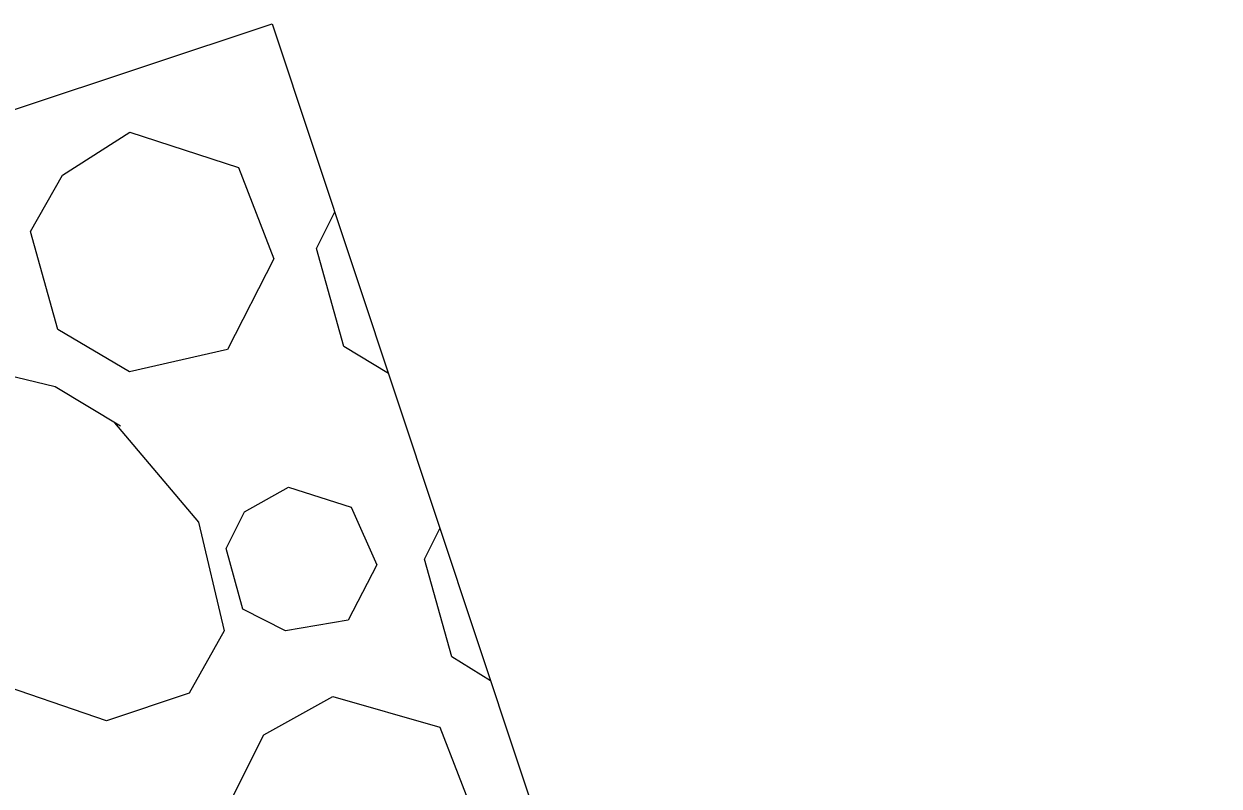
# Model space of a CAD drawing. Extents: x 400935 to 481562, y 415700 to 505362.
# Drawn here: x 402631.8 to 402644.17, y 418535.28 to 418543.16 of the extents above; entities that cross this region are included whole.
import ezdxf

# ---------------------------------------------------------------- set-up
doc = ezdxf.new("R2010")
doc.units = 0
doc.layers.add('Sediment Dam Type A Final CELL', color=7, linetype='Continuous')

msp = doc.modelspace()

# ---------------------------------------------------------------- linework, layer by layer
at = {"layer": 'Sediment Dam Type A Final CELL'}
msp.add_lwpolyline([(402634.371, 418543.164), (402644.165, 418513.7), (402633.584, 418510.183), (402623.79, 418539.647)], close=True, dxfattribs=at)
msp.add_lwpolyline([(402634.371, 418543.164), (402644.165, 418513.7), (402633.584, 418510.183), (402623.79, 418539.647)], close=True, dxfattribs=at)
msp.add_lwpolyline([(402634.371, 418543.164), (402644.165, 418513.7), (402633.584, 418510.183), (402623.79, 418539.647)], close=True, dxfattribs=at)
msp.add_lwpolyline([(402634.371, 418543.164), (402644.165, 418513.7), (402633.584, 418510.183), (402623.79, 418539.647)], close=True, dxfattribs=at)
msp.add_lwpolyline([(402634.371, 418543.164), (402644.165, 418513.7), (402633.584, 418510.183), (402623.79, 418539.647)], close=True, dxfattribs=at)
msp.add_lwpolyline([(402634.371, 418543.164), (402644.165, 418513.7), (402633.584, 418510.183), (402623.79, 418539.647)], close=True, dxfattribs=at)
msp.add_lwpolyline([(402634.371, 418543.164), (402644.165, 418513.7), (402633.584, 418510.183), (402623.79, 418539.647)], close=True, dxfattribs=at)
msp.add_lwpolyline([(402634.371, 418543.164), (402644.165, 418513.7), (402633.584, 418510.183), (402623.79, 418539.647)], close=True, dxfattribs=at)
msp.add_lwpolyline([(402634.371, 418543.164), (402644.165, 418513.7), (402633.584, 418510.183), (402623.79, 418539.647)], close=True, dxfattribs=at)
msp.add_lwpolyline([(402634.371, 418543.164), (402644.165, 418513.7), (402633.584, 418510.183), (402623.79, 418539.647)], close=True, dxfattribs=at)
msp.add_lwpolyline([(402634.371, 418543.164), (402644.165, 418513.7), (402633.584, 418510.183), (402623.79, 418539.647)], close=True, dxfattribs=at)
msp.add_lwpolyline([(402634.371, 418543.164), (402644.165, 418513.7), (402633.584, 418510.183), (402623.79, 418539.647)], close=True, dxfattribs=at)
for points in [[(402632.9, 418542.043), (402634.022, 418541.678), (402634.389, 418540.733), (402633.91, 418539.797), (402632.894, 418539.565), (402632.155, 418540.004), (402631.871, 418541.016), (402632.204, 418541.601), (402632.9, 418542.043)], [(402632.9, 418542.043), (402634.022, 418541.678), (402634.389, 418540.733), (402633.91, 418539.797), (402632.894, 418539.565), (402632.155, 418540.004), (402631.871, 418541.016), (402632.204, 418541.601), (402632.9, 418542.043)], [(402632.9, 418542.043), (402634.022, 418541.678), (402634.389, 418540.733), (402633.91, 418539.797), (402632.894, 418539.565), (402632.155, 418540.004), (402631.871, 418541.016), (402632.204, 418541.601), (402632.9, 418542.043)], [(402632.9, 418542.043), (402634.022, 418541.678), (402634.389, 418540.733), (402633.91, 418539.797), (402632.894, 418539.565), (402632.155, 418540.004), (402631.871, 418541.016), (402632.204, 418541.601), (402632.9, 418542.043)], [(402632.9, 418542.043), (402634.022, 418541.678), (402634.389, 418540.733), (402633.91, 418539.797), (402632.894, 418539.565), (402632.155, 418540.004), (402631.871, 418541.016), (402632.204, 418541.601), (402632.9, 418542.043)], [(402632.9, 418542.043), (402634.022, 418541.678), (402634.389, 418540.733), (402633.91, 418539.797), (402632.894, 418539.565), (402632.155, 418540.004), (402631.871, 418541.016), (402632.204, 418541.601), (402632.9, 418542.043)], [(402632.9, 418542.043), (402634.022, 418541.678), (402634.389, 418540.733), (402633.91, 418539.797), (402632.894, 418539.565), (402632.155, 418540.004), (402631.871, 418541.016), (402632.204, 418541.601), (402632.9, 418542.043)], [(402632.9, 418542.043), (402634.022, 418541.678), (402634.389, 418540.733), (402633.91, 418539.797), (402632.894, 418539.565), (402632.155, 418540.004), (402631.871, 418541.016), (402632.204, 418541.601), (402632.9, 418542.043)], [(402632.9, 418542.043), (402634.022, 418541.678), (402634.389, 418540.733), (402633.91, 418539.797), (402632.894, 418539.565), (402632.155, 418540.004), (402631.871, 418541.016), (402632.204, 418541.601), (402632.9, 418542.043)], [(402632.9, 418542.043), (402634.022, 418541.678), (402634.389, 418540.733), (402633.91, 418539.797), (402632.894, 418539.565), (402632.155, 418540.004), (402631.871, 418541.016), (402632.204, 418541.601), (402632.9, 418542.043)], [(402632.9, 418542.043), (402634.022, 418541.678), (402634.389, 418540.733), (402633.91, 418539.797), (402632.894, 418539.565), (402632.155, 418540.004), (402631.871, 418541.016), (402632.204, 418541.601), (402632.9, 418542.043)], [(402632.9, 418542.043), (402634.022, 418541.678), (402634.389, 418540.733), (402633.91, 418539.797), (402632.894, 418539.565), (402632.155, 418540.004), (402631.871, 418541.016), (402632.204, 418541.601), (402632.9, 418542.043)], [(402635.574, 418539.547), (402635.111, 418539.828), (402634.828, 418540.84), (402635.018, 418541.219)], [(402635.574, 418539.547), (402635.111, 418539.828), (402634.828, 418540.84), (402635.018, 418541.219)], [(402635.574, 418539.547), (402635.111, 418539.828), (402634.828, 418540.84), (402635.018, 418541.219)], [(402635.574, 418539.547), (402635.111, 418539.828), (402634.828, 418540.84), (402635.018, 418541.219)], [(402635.574, 418539.547), (402635.111, 418539.828), (402634.828, 418540.84), (402635.018, 418541.219)], [(402635.574, 418539.547), (402635.111, 418539.828), (402634.828, 418540.84), (402635.018, 418541.219)], [(402635.574, 418539.547), (402635.111, 418539.828), (402634.828, 418540.84), (402635.018, 418541.219)], [(402635.574, 418539.547), (402635.111, 418539.828), (402634.828, 418540.84), (402635.018, 418541.219)], [(402635.574, 418539.547), (402635.111, 418539.828), (402634.828, 418540.84), (402635.018, 418541.219)], [(402635.574, 418539.547), (402635.111, 418539.828), (402634.828, 418540.84), (402635.018, 418541.219)], [(402635.574, 418539.547), (402635.111, 418539.828), (402634.828, 418540.84), (402635.018, 418541.219)], [(402635.574, 418539.547), (402635.111, 418539.828), (402634.828, 418540.84), (402635.018, 418541.219)], [(402632.739, 418539.039), (402633.608, 418538.011), (402633.876, 418536.888), (402633.511, 418536.24), (402632.657, 418535.956), (402631.409, 418536.384), (402630.394, 418537.416), (402630.023, 418538.492), (402630.273, 418539.326), (402631.111, 418539.657), (402632.127, 418539.415), (402632.802, 418539.007)], [(402632.739, 418539.039), (402633.608, 418538.011), (402633.876, 418536.888), (402633.511, 418536.24), (402632.657, 418535.956), (402631.409, 418536.384), (402630.394, 418537.416), (402630.023, 418538.492), (402630.273, 418539.326), (402631.111, 418539.657), (402632.127, 418539.415), (402632.802, 418539.007)], [(402632.739, 418539.039), (402633.608, 418538.011), (402633.876, 418536.888), (402633.511, 418536.24), (402632.657, 418535.956), (402631.409, 418536.384), (402630.394, 418537.416), (402630.023, 418538.492), (402630.273, 418539.326), (402631.111, 418539.657), (402632.127, 418539.415), (402632.802, 418539.007)], [(402632.739, 418539.039), (402633.608, 418538.011), (402633.876, 418536.888), (402633.511, 418536.24), (402632.657, 418535.956), (402631.409, 418536.384), (402630.394, 418537.416), (402630.023, 418538.492), (402630.273, 418539.326), (402631.111, 418539.657), (402632.127, 418539.415), (402632.802, 418539.007)], [(402632.739, 418539.039), (402633.608, 418538.011), (402633.876, 418536.888), (402633.511, 418536.24), (402632.657, 418535.956), (402631.409, 418536.384), (402630.394, 418537.416), (402630.023, 418538.492), (402630.273, 418539.326), (402631.111, 418539.657), (402632.127, 418539.415), (402632.802, 418539.007)], [(402632.739, 418539.039), (402633.608, 418538.011), (402633.876, 418536.888), (402633.511, 418536.24), (402632.657, 418535.956), (402631.409, 418536.384), (402630.394, 418537.416), (402630.023, 418538.492), (402630.273, 418539.326), (402631.111, 418539.657), (402632.127, 418539.415), (402632.802, 418539.007)], [(402632.739, 418539.039), (402633.608, 418538.011), (402633.876, 418536.888), (402633.511, 418536.24), (402632.657, 418535.956), (402631.409, 418536.384), (402630.394, 418537.416), (402630.023, 418538.492), (402630.273, 418539.326), (402631.111, 418539.657), (402632.127, 418539.415), (402632.802, 418539.007)], [(402632.739, 418539.039), (402633.608, 418538.011), (402633.876, 418536.888), (402633.511, 418536.24), (402632.657, 418535.956), (402631.409, 418536.384), (402630.394, 418537.416), (402630.023, 418538.492), (402630.273, 418539.326), (402631.111, 418539.657), (402632.127, 418539.415), (402632.802, 418539.007)], [(402632.739, 418539.039), (402633.608, 418538.011), (402633.876, 418536.888), (402633.511, 418536.24), (402632.657, 418535.956), (402631.409, 418536.384), (402630.394, 418537.416), (402630.023, 418538.492), (402630.273, 418539.326), (402631.111, 418539.657), (402632.127, 418539.415), (402632.802, 418539.007)], [(402632.739, 418539.039), (402633.608, 418538.011), (402633.876, 418536.888), (402633.511, 418536.24), (402632.657, 418535.956), (402631.409, 418536.384), (402630.394, 418537.416), (402630.023, 418538.492), (402630.273, 418539.326), (402631.111, 418539.657), (402632.127, 418539.415), (402632.802, 418539.007)], [(402632.739, 418539.039), (402633.608, 418538.011), (402633.876, 418536.888), (402633.511, 418536.24), (402632.657, 418535.956), (402631.409, 418536.384), (402630.394, 418537.416), (402630.023, 418538.492), (402630.273, 418539.326), (402631.111, 418539.657), (402632.127, 418539.415), (402632.802, 418539.007)], [(402632.739, 418539.039), (402633.608, 418538.011), (402633.876, 418536.888), (402633.511, 418536.24), (402632.657, 418535.956), (402631.409, 418536.384), (402630.394, 418537.416), (402630.023, 418538.492), (402630.273, 418539.326), (402631.111, 418539.657), (402632.127, 418539.415), (402632.802, 418539.007)], [(402634.541, 418538.373), (402635.189, 418538.167), (402635.453, 418537.57), (402635.156, 418536.997), (402634.508, 418536.887), (402634.066, 418537.109), (402633.896, 418537.738), (402634.086, 418538.117), (402634.541, 418538.373)], [(402634.541, 418538.373), (402635.189, 418538.167), (402635.453, 418537.57), (402635.156, 418536.997), (402634.508, 418536.887), (402634.066, 418537.109), (402633.896, 418537.738), (402634.086, 418538.117), (402634.541, 418538.373)], [(402634.541, 418538.373), (402635.189, 418538.167), (402635.453, 418537.57), (402635.156, 418536.997), (402634.508, 418536.887), (402634.066, 418537.109), (402633.896, 418537.738), (402634.086, 418538.117), (402634.541, 418538.373)], [(402634.541, 418538.373), (402635.189, 418538.167), (402635.453, 418537.57), (402635.156, 418536.997), (402634.508, 418536.887), (402634.066, 418537.109), (402633.896, 418537.738), (402634.086, 418538.117), (402634.541, 418538.373)], [(402634.541, 418538.373), (402635.189, 418538.167), (402635.453, 418537.57), (402635.156, 418536.997), (402634.508, 418536.887), (402634.066, 418537.109), (402633.896, 418537.738), (402634.086, 418538.117), (402634.541, 418538.373)], [(402634.541, 418538.373), (402635.189, 418538.167), (402635.453, 418537.57), (402635.156, 418536.997), (402634.508, 418536.887), (402634.066, 418537.109), (402633.896, 418537.738), (402634.086, 418538.117), (402634.541, 418538.373)], [(402634.541, 418538.373), (402635.189, 418538.167), (402635.453, 418537.57), (402635.156, 418536.997), (402634.508, 418536.887), (402634.066, 418537.109), (402633.896, 418537.738), (402634.086, 418538.117), (402634.541, 418538.373)], [(402634.541, 418538.373), (402635.189, 418538.167), (402635.453, 418537.57), (402635.156, 418536.997), (402634.508, 418536.887), (402634.066, 418537.109), (402633.896, 418537.738), (402634.086, 418538.117), (402634.541, 418538.373)], [(402634.541, 418538.373), (402635.189, 418538.167), (402635.453, 418537.57), (402635.156, 418536.997), (402634.508, 418536.887), (402634.066, 418537.109), (402633.896, 418537.738), (402634.086, 418538.117), (402634.541, 418538.373)], [(402634.541, 418538.373), (402635.189, 418538.167), (402635.453, 418537.57), (402635.156, 418536.997), (402634.508, 418536.887), (402634.066, 418537.109), (402633.896, 418537.738), (402634.086, 418538.117), (402634.541, 418538.373)], [(402634.541, 418538.373), (402635.189, 418538.167), (402635.453, 418537.57), (402635.156, 418536.997), (402634.508, 418536.887), (402634.066, 418537.109), (402633.896, 418537.738), (402634.086, 418538.117), (402634.541, 418538.373)], [(402634.541, 418538.373), (402635.189, 418538.167), (402635.453, 418537.57), (402635.156, 418536.997), (402634.508, 418536.887), (402634.066, 418537.109), (402633.896, 418537.738), (402634.086, 418538.117), (402634.541, 418538.373)], [(402636.63, 418536.368), (402636.231, 418536.617), (402635.948, 418537.629), (402636.106, 418537.945)], [(402636.63, 418536.368), (402636.231, 418536.617), (402635.948, 418537.629), (402636.106, 418537.945)], [(402636.63, 418536.368), (402636.231, 418536.617), (402635.948, 418537.629), (402636.106, 418537.945)], [(402636.63, 418536.368), (402636.231, 418536.617), (402635.948, 418537.629), (402636.106, 418537.945)], [(402636.63, 418536.368), (402636.231, 418536.617), (402635.948, 418537.629), (402636.106, 418537.945)], [(402636.63, 418536.368), (402636.231, 418536.617), (402635.948, 418537.629), (402636.106, 418537.945)], [(402636.63, 418536.368), (402636.231, 418536.617), (402635.948, 418537.629), (402636.106, 418537.945)], [(402636.63, 418536.368), (402636.231, 418536.617), (402635.948, 418537.629), (402636.106, 418537.945)], [(402636.63, 418536.368), (402636.231, 418536.617), (402635.948, 418537.629), (402636.106, 418537.945)], [(402636.63, 418536.368), (402636.231, 418536.617), (402635.948, 418537.629), (402636.106, 418537.945)], [(402636.63, 418536.368), (402636.231, 418536.617), (402635.948, 418537.629), (402636.106, 418537.945)], [(402636.63, 418536.368), (402636.231, 418536.617), (402635.948, 418537.629), (402636.106, 418537.945)], [(402634.998, 418536.207), (402636.104, 418535.89), (402636.483, 418534.909), (402635.992, 418534.008), (402634.964, 418533.772), (402634.237, 418534.215), (402633.969, 418535.18), (402634.286, 418535.812), (402634.998, 418536.207)], [(402634.998, 418536.207), (402636.104, 418535.89), (402636.483, 418534.909), (402635.992, 418534.008), (402634.964, 418533.772), (402634.237, 418534.215), (402633.969, 418535.18), (402634.286, 418535.812), (402634.998, 418536.207)], [(402634.998, 418536.207), (402636.104, 418535.89), (402636.483, 418534.909), (402635.992, 418534.008), (402634.964, 418533.772), (402634.237, 418534.215), (402633.969, 418535.18), (402634.286, 418535.812), (402634.998, 418536.207)], [(402634.998, 418536.207), (402636.104, 418535.89), (402636.483, 418534.909), (402635.992, 418534.008), (402634.964, 418533.772), (402634.237, 418534.215), (402633.969, 418535.18), (402634.286, 418535.812), (402634.998, 418536.207)], [(402634.998, 418536.207), (402636.104, 418535.89), (402636.483, 418534.909), (402635.992, 418534.008), (402634.964, 418533.772), (402634.237, 418534.215), (402633.969, 418535.18), (402634.286, 418535.812), (402634.998, 418536.207)], [(402634.998, 418536.207), (402636.104, 418535.89), (402636.483, 418534.909), (402635.992, 418534.008), (402634.964, 418533.772), (402634.237, 418534.215), (402633.969, 418535.18), (402634.286, 418535.812), (402634.998, 418536.207)], [(402634.998, 418536.207), (402636.104, 418535.89), (402636.483, 418534.909), (402635.992, 418534.008), (402634.964, 418533.772), (402634.237, 418534.215), (402633.969, 418535.18), (402634.286, 418535.812), (402634.998, 418536.207)], [(402634.998, 418536.207), (402636.104, 418535.89), (402636.483, 418534.909), (402635.992, 418534.008), (402634.964, 418533.772), (402634.237, 418534.215), (402633.969, 418535.18), (402634.286, 418535.812), (402634.998, 418536.207)], [(402634.998, 418536.207), (402636.104, 418535.89), (402636.483, 418534.909), (402635.992, 418534.008), (402634.964, 418533.772), (402634.237, 418534.215), (402633.969, 418535.18), (402634.286, 418535.812), (402634.998, 418536.207)], [(402634.998, 418536.207), (402636.104, 418535.89), (402636.483, 418534.909), (402635.992, 418534.008), (402634.964, 418533.772), (402634.237, 418534.215), (402633.969, 418535.18), (402634.286, 418535.812), (402634.998, 418536.207)], [(402634.998, 418536.207), (402636.104, 418535.89), (402636.483, 418534.909), (402635.992, 418534.008), (402634.964, 418533.772), (402634.237, 418534.215), (402633.969, 418535.18), (402634.286, 418535.812), (402634.998, 418536.207)], [(402634.998, 418536.207), (402636.104, 418535.89), (402636.483, 418534.909), (402635.992, 418534.008), (402634.964, 418533.772), (402634.237, 418534.215), (402633.969, 418535.18), (402634.286, 418535.812), (402634.998, 418536.207)]]:
    msp.add_lwpolyline(points, dxfattribs=at)

doc.saveas('drawing.dxf')
